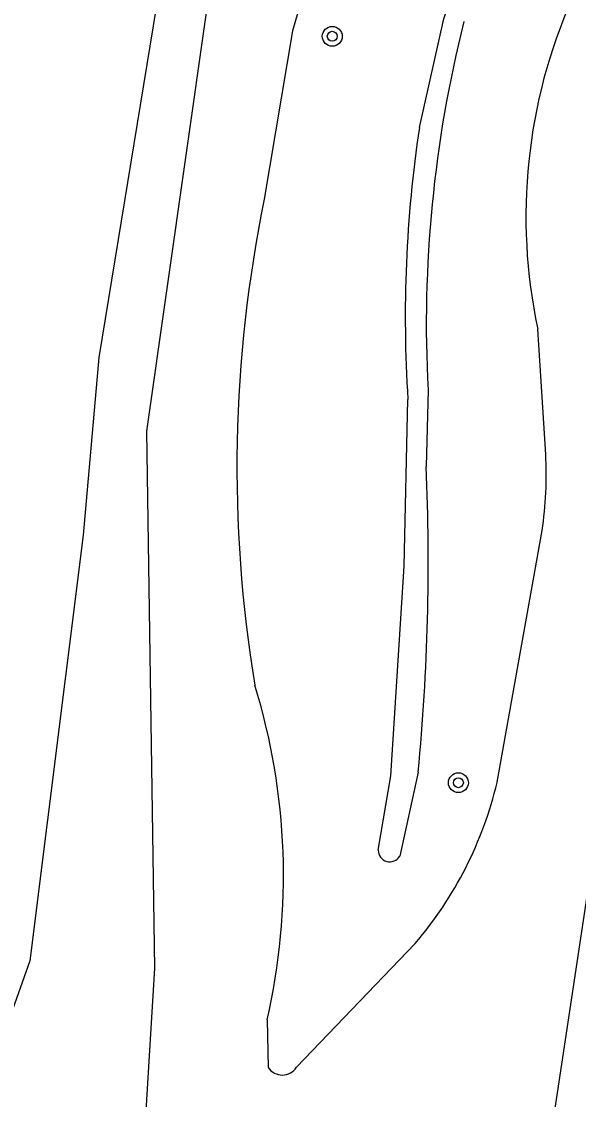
# Model space of a CAD drawing. Extents: x 124000 to 128010, y 398999 to 403000.
# Drawn here: x 126299.42 to 126321.82, y 399885.29 to 399928.63 of the extents above; entities that cross this region are included whole.
import ezdxf

# ---------------------------------------------------------------- set-up
doc = ezdxf.new("R2010")
doc.units = 0
for name, color, linetype in [('gg-knt-BGT kruinlijn', 7, 'Continuous'), ('gg-knt-bovenkant onderkant talud', 7, 'Continuous'), ('gg-kntw-bovenkant insteek waterloop', 7, 'Continuous'), ('gg-kntw-waterlijn', 7, 'Continuous'), ('gt-symb-boom', 7, 'Continuous')]:
    doc.layers.add(name, color=color, linetype=linetype)

# ---------------------------------------------------------------- blocks, each defined once
blk = doc.blocks.new('gt0-BOOM')
at = {"layer": 'gt-symb-boom'}
for radius in [0.4, 0.2]:
    blk.add_circle((0, 0), radius, dxfattribs=at)

msp = doc.modelspace()

# ---------------------------------------------------------------- linework, layer by layer
at = {"layer": 'gg-knt-BGT kruinlijn'}
for p, q in [((126315.765, 399913.819), (126315.69, 399910.736)), ((126315.37, 399898.45), (126314.629, 399895.069))]:
    msp.add_line(p, q, dxfattribs=at)
for points in [[(126315.419, 399924.371), (126316.396, 399928.735), (126317.422, 399931.726)], [(126313.764, 399895.312), (126314.275, 399898.299), (126314.806, 399906.736), (126314.956, 399913.436)]]:
    msp.add_lwpolyline(points, dxfattribs=at)
for centre, radius, start, end in [((126365.678, 399916.434), 49.981, 165.8784, 182.9985), ((126366.515, 399916.73), 51.664, 171.4952, 183.6558), ((126228.713, 399906.854), 87.064, 354.46064, 2.55539), ((126314.231, 399895.313), 0.467, 180.1063, 328.5109)]:
    msp.add_arc(centre, radius, start, end, dxfattribs=at)
at = {"layer": 'gg-knt-bovenkant onderkant talud'}
for p, q in [((126320.5, 399911.223), (126320.177, 399916.267)), ((126318.545, 399898.041), (126320.357, 399908.164)), ((126310.476, 399886.583), (126315.252, 399891.563)), ((126309.293, 399888.487), (126309.34, 399886.576))]:
    msp.add_line(p, q, dxfattribs=at)
msp.add_lwpolyline([(126311.733, 399933.144), (126310.314, 399928.253), (126309.182, 399921.492)], dxfattribs=at)
for centre, radius, start, end in [((126341.405, 399920.778), 21.702, 156.1448, 191.997), ((126361.7, 399910.686), 53.618, 168.3728, 189.3822), ((126304.785, 399910.425), 15.735, 351.7393, 2.9078), ((126284.112, 399894.301), 25.843, 346.9992, 17.2052), ((126303.34, 399901.694), 15.638, 319.6185, 346.4897), ((126309.906, 399886.953), 0.68, 213.6481, 327.058)]:
    msp.add_arc(centre, radius, start, end, dxfattribs=at)
at = {"layer": 'gg-kntw-bovenkant insteek waterloop'}
for points in [[(126352.142, 400111.871), (126349.845, 400090.23), (126346.815, 400065.034), (126343.87, 400041.336), (126340.599, 400016.643), (126337.554, 399994.175), (126329.312, 399941.065), (126328.08, 399933.653), (126324.466, 399908.835), (126317.581, 399863.158)], [(126302.638, 399851.147), (126303.293, 399866.099), (126304.773, 399890.57), (126304.46, 399912.164), (126308.435, 399940.097), (126309.927, 399953.52), (126313.146, 399970.84), (126316.741, 399988.586), (126319.864, 400006.486), (126322.689, 400024.574), (126324.444, 400045.769), (126326.04, 400057.573), (126328.365, 400070.795), (126329.367, 400076.963)]]:
    msp.add_lwpolyline(points, dxfattribs=at)
at = {"layer": 'gg-kntw-waterlijn'}
msp.add_lwpolyline([(126317.255, 400001.859), (126314.589, 399987.123), (126310.284, 399966.205), (126307.515, 399946.726), (126306.257, 399937.879), (126302.522, 399915.128), (126301.892, 399907.976), (126299.75, 399890.866), (126297.203, 399883.707), (126295.189, 399873.597), (126294.112, 399865.242), (126294.05, 399859.295), (126293.727, 399854.072), (126292.528, 399847.351), (126288.445, 399829.583), (126286.874, 399820.368), (126285.328, 399807.817), (126283.511, 399796.5), (126282.274, 399787.932)], dxfattribs=at)

# ---------------------------------------------------------------- block references
at = {"layer": 'gt-symb-boom'}
for p in [(126311.915, 399928.035), (126316.987, 399898.026)]:
    msp.add_blockref('gt0-BOOM', p, dxfattribs=at)

doc.saveas('drawing.dxf')
